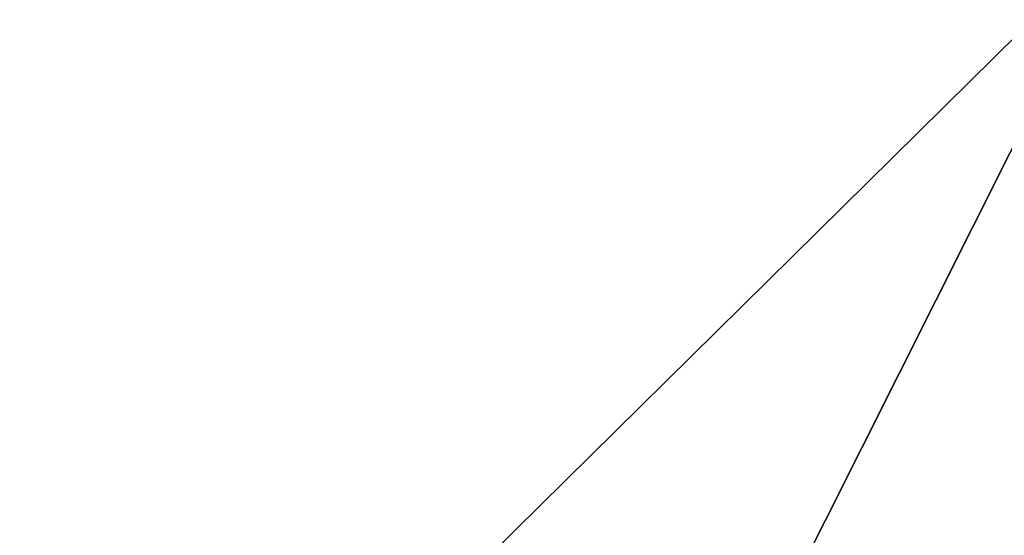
# Model space of a CAD drawing. Header units: millimetres. Extents: x -18.9 to 18.9, y -8.8 to 59.9.
# Tile 285 of 461: x 4.916 to 5.506, y 25.843 to 26.151. Entities that reach past the tile are written whole.
import ezdxf

# ---------------------------------------------------------------- set-up
doc = ezdxf.new("R2010")
doc.units = ezdxf.units.MM
doc.header["$LTSCALE"] = 65.185185
for name, color, linetype in [('1281', 7, 'CONTINUOUS'), ('1295', 7, 'CONTINUOUS'), ('1597', 7, 'CONTINUOUS'), ('1598', 7, 'CONTINUOUS')]:
    doc.layers.add(name, color=color, linetype=linetype)

msp = doc.modelspace()

# ---------------------------------------------------------------- linework, layer by layer
at = {"layer": '1281', "color": 7, "linetype": 'Continuous'}
for points in [[(4.29314, 26.4, -16.86206), (9.02909, 26.4, -14.87399), (3.56774, -3.5, -17.0303), (4.29314, 26.4, -16.86206)], [(3.56774, -3.5, -17.0303), (9.02909, 26.4, -14.87399), (9.05978, -3.5, -14.85531), (3.56774, -3.5, -17.0303)]]:
    msp.add_3dface(points, dxfattribs=at)
at = {"layer": '1295', "color": 7, "linetype": 'Continuous'}
for points in [[(-1.38899, -3.5, 17.34447), (5.02238, -3.5, 16.6594), (3.60296, 26.4, 17.02279), (-1.38899, -3.5, 17.34447)], [(5.02238, -3.5, 16.6594), (9.02101, 26.4, 14.87889), (3.60296, 26.4, 17.02279), (5.02238, -3.5, 16.6594)], [(5.02238, -3.5, 16.6594), (10.74407, -3.5, 13.68667), (9.02101, 26.4, 14.87889), (5.02238, -3.5, 16.6594)]]:
    msp.add_3dface(points, dxfattribs=at)
at = {"layer": '1597', "color": 7, "linetype": 'Continuous'}
for points in [[(4.76147, 26.20349, 15.68999), (6.5058, 26.20349, 15.05065), (4.77759, 25.29431, 15.6685), (4.76147, 26.20349, 15.68999)], [(6.5058, 26.20349, 15.05065), (4.79345, 24.4, 15.64733), (4.77759, 25.29431, 15.6685), (6.5058, 26.20349, 15.05065)], [(6.49285, 24.4, 15.02194), (4.79345, 24.4, 15.64733), (6.5058, 26.20349, 15.05065), (6.49285, 24.4, 15.02194)]]:
    msp.add_3dface(points, dxfattribs=at)
at = {"layer": '1598', "color": 7, "linetype": 'Continuous'}
for points in [[(4.63764, 26.20349, 13.31912), (4.65336, 25.29438, 13.33045), (5.57501, 26.20349, 12.95477), (4.63764, 26.20349, 13.31912)], [(4.65336, 25.29438, 13.33045), (4.66883, 24.4, 13.34158), (5.57501, 26.20349, 12.95477), (4.65336, 25.29438, 13.33045)], [(5.57501, 26.20349, 12.95477), (4.66883, 24.4, 13.34158), (5.58771, 24.4, 12.98357), (5.57501, 26.20349, 12.95477)]]:
    msp.add_3dface(points, dxfattribs=at)

doc.saveas('drawing.dxf')
